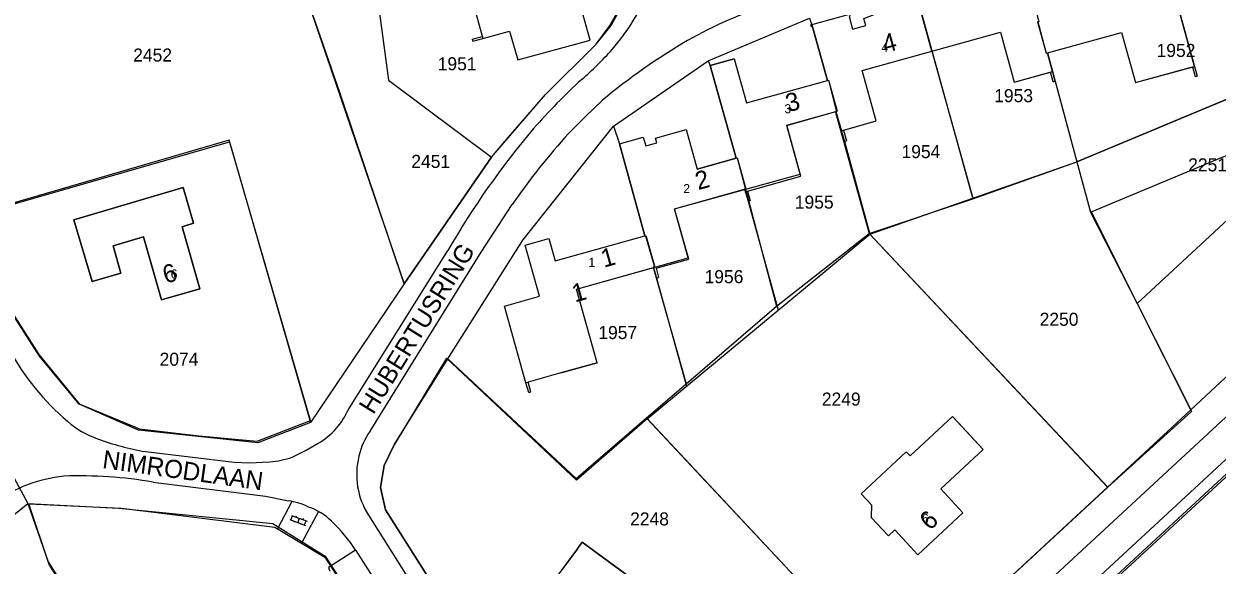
# Model space of a CAD drawing. Extents: x 148816 to 151297, y 399515 to 402500.
# Drawn here: x 149829.5 to 149994.1, y 401597.5 to 401672.2 of the extents above; entities that cross this region are included whole.
import ezdxf

# ---------------------------------------------------------------- set-up
doc = ezdxf.new("R2010")
doc.units = 0
for name, color, linetype in [('B01 Hoofdgebouw  [D] Norm', 7, 'Continuous'), ('B01 Hoofdgebouw  [T] Norm', 7, 'Continuous'), ('B01 hoofgebouw', 7, 'Continuous'), ('G01 perceelsgrens', 7, 'Continuous'), ('S02 Open verharding  Norm', 7, 'Continuous'), ('T03 Hek raster  [D] Norm', 7, 'Continuous'), ('T03 Hek raster  [T] Norm', 7, 'Continuous'), ('T04 Haag heg  [D] Gem', 7, 'Continuous'), ('T04 Haag heg  [D] Norm', 7, 'Continuous'), ('V00 Kant verharding algemeen  [T] Norm', 7, 'Continuous'), ('Z01 perceelnummer', 7, 'Continuous'), ('Z02 huisnummer', 7, 'Continuous'), ('Z02 Huisnummer  [Tekst] Norm', 7, 'Continuous'), ('Z06 straatnaam', 7, 'Continuous')]:
    doc.layers.add(name, color=color, linetype=linetype)

msp = doc.modelspace()

# ---------------------------------------------------------------- linework, layer by layer
at = {"layer": 'B01 Hoofdgebouw  [D] Norm'}
for p, q in [((149987.56, 401678.78), (149991.35, 401664.98)), ((149891.34, 401670.09), (149892.69, 401670.46)), ((149891.42, 401669.8), (149891.34, 401670.09)), ((149891.42, 401669.8), (149892.77, 401670.17)), ((149945.11, 401665.77), (149964.2, 401671.03)), ((149964.2, 401671.03), (149966.1, 401664.15)), ((149970.68, 401668.18), (149980.91, 401671)), ((149980.91, 401671), (149982.82, 401664.08)), ((149971.76, 401664.26), (149970.68, 401668.18)), ((149982.82, 401664.08), (149990.68, 401666.25)), ((149990.68, 401666.25), (149991.05, 401664.9)), ((149947.06, 401658.8), (149945.11, 401665.77)), ((149966.1, 401664.15), (149971.1, 401665.53)), ((149971.47, 401664.18), (149971.1, 401665.53)), ((149991.05, 401664.9), (149991.35, 401664.98)), ((149971.47, 401664.18), (149971.76, 401664.26)), ((149934.71, 401658.2), (149941.51, 401660.09)), ((149941.51, 401660.09), (149942.67, 401655.96)), ((149936.68, 401651.15), (149934.71, 401658.2)), ((149942.54, 401657.53), (149947.06, 401658.8)), ((149942.54, 401657.53), (149942.95, 401656.04)), ((149942.67, 401655.96), (149942.95, 401656.04)), ((149929.3, 401649.09), (149936.68, 401651.15)), ((149919.25, 401646.68), (149928.91, 401649.38)), ((149928.91, 401649.38), (149929.38, 401647.71)), ((149929.3, 401649.09), (149929.66, 401647.79)), ((149921.2, 401639.72), (149919.25, 401646.68)), ((149929.66, 401647.79), (149929.38, 401647.71)), ((149905.7, 401635.6), (149916.35, 401638.56)), ((149916.35, 401638.56), (149916.75, 401637.12)), ((149916.68, 401638.46), (149921.2, 401639.72)), ((149916.68, 401638.46), (149917.04, 401637.2)), ((149916.75, 401637.12), (149917.04, 401637.2)), ((149908.54, 401625.41), (149905.7, 401635.6)), ((149908.54, 401625.41), (149903.56, 401624.03)), ((149899.12, 401621.33), (149898.74, 401622.68)), ((149899.41, 401621.41), (149899.03, 401622.76)), ((149899.12, 401621.33), (149899.41, 401621.41))]:
    msp.add_line(p, q, dxfattribs=at)
for points in [[(149954.75, 401668.43), (149952.69, 401675.8)], [(149969.49, 401672.49), (149969.33, 401672.45), (149970.52, 401668.14), (149970.68, 401668.18)], [(149940.32, 401664.36), (149940.47, 401664.4), (149941.67, 401660.14), (149941.51, 401660.09)], [(149927.72, 401653.64), (149927.87, 401653.68), (149929.06, 401649.42), (149928.91, 401649.38)], [(149915.12, 401642.96), (149915.27, 401643), (149916.5, 401638.61), (149916.35, 401638.56)]]:
    msp.add_lwpolyline(points, dxfattribs=at)
at = {"layer": 'B01 Hoofdgebouw  [T] Norm'}
for p, q in [((149891.46, 401674.99), (149892.77, 401670.17)), ((149907.58, 401669.95), (149906.51, 401673.91)), ((149892.77, 401670.17), (149896.48, 401671.18)), ((149896.48, 401671.18), (149897.6, 401667.23)), ((149897.6, 401667.23), (149907.58, 401669.95)), ((149911.63, 401655.63), (149914.91, 401656.55)), ((149914.91, 401656.55), (149915.26, 401655.34)), ((149915.12, 401642.96), (149911.63, 401655.63)), ((149922.35, 401652.13), (149927.72, 401653.64)), ((149836.36, 401645.16), (149851.42, 401649.61)), ((149851.42, 401649.61), (149852.88, 401644.67)), ((149838.87, 401636.65), (149836.36, 401645.16)), ((149852.88, 401644.67), (149851.29, 401644.2)), ((149851.29, 401644.2), (149853.76, 401635.61)), ((149845.97, 401642.78), (149841.77, 401641.57)), ((149841.77, 401641.57), (149842.86, 401637.8)), ((149848.46, 401634.09), (149845.97, 401642.78)), ((149898.64, 401641.65), (149901.91, 401642.59)), ((149900.6, 401634.6), (149898.64, 401641.65)), ((149901.91, 401642.59), (149902.76, 401639.51)), ((149902.76, 401639.51), (149915.12, 401642.96)), ((149842.86, 401637.8), (149838.87, 401636.65)), ((149853.76, 401635.61), (149848.46, 401634.09)), ((149895.79, 401633.26), (149900.6, 401634.6)), ((149898.74, 401622.68), (149895.79, 401633.26)), ((149903.56, 401624.03), (149898.74, 401622.68))]:
    msp.add_line(p, q, dxfattribs=at)
for points in [[(149927.44, 401667.37), (149929.18, 401661.28), (149940.32, 401664.36), (149938.25, 401671.79), (149938.13, 401671.76), (149938.05, 401672.07), (149943.36, 401673.54), (149943.44, 401673.24), (149943.33, 401673.2), (149943.81, 401671.44), (149945.63, 401671.94), (149945.36, 401672.93), (149952.69, 401675.8), (149952.3, 401677.32)], [(149927.72, 401653.64), (149924.17, 401666.43), (149927.44, 401667.37)], [(149915.26, 401655.34), (149916.77, 401655.76), (149916.59, 401656.41), (149920.84, 401657.59), (149922.35, 401652.13)], [(149961.83, 401613.47), (149957.59, 401618.02), (149951.73, 401612.57), (149951.19, 401613.15), (149944.98, 401607.36), (149946.39, 401605.85), (149946.38, 401604.1), (149948.75, 401601.56), (149949.63, 401602.37), (149952.81, 401598.95), (149959.03, 401604.74), (149955.97, 401608.04), (149961.83, 401613.47)], [(149921.8, 401576.76), (149929.71, 401584.31), (149921.41, 401593.03), (149921.4, 401593.02), (149918.75, 401595.8), (149915.18, 401592.41), (149913.06, 401593.98), (149913.95, 401595.19), (149906.51, 401600.7), (149902.85, 401595.76), (149910.3, 401590.25), (149911.91, 401592.43), (149913.77, 401591.07), (149913.42, 401590.74), (149916.07, 401587.95), (149911.69, 401583.78), (149914.77, 401580.53), (149916.55, 401582.24), (149921.8, 401576.76)]]:
    msp.add_lwpolyline(points, dxfattribs=at)
at = {"layer": 'B01 hoofgebouw'}
for points in [[(149891.46, 401674.99), (149892.77, 401670.17), (149896.48, 401671.18), (149897.6, 401667.23), (149907.58, 401669.95), (149906.51, 401673.91), (149911.96, 401675.36), (149911.08, 401678.68), (149903.1, 401676.57), (149900.11, 401687.7), (149911.63, 401690.83), (149910.74, 401694.1), (149905.95, 401692.8), (149904.03, 401699.9), (149909.04, 401701.26), (149907.91, 401705.45), (149902.87, 401704.14), (149899.59, 401716.69), (149905.49, 401718.34), (149903.81, 401724.63), (149898.98, 401723.34)], [(149903.56, 401624.03), (149908.54, 401625.41), (149905.7, 401635.6), (149921.13, 401639.9), (149919.25, 401646.68), (149936.59, 401651.47), (149934.72, 401658.18), (149941.51, 401660.09), (149942.26, 401657.44), (149947.06, 401658.8), (149945.11, 401665.77), (149964.2, 401671.03), (149966.1, 401664.15), (149971.39, 401665.61), (149970.68, 401668.18), (149980.91, 401671), (149982.82, 401664.08), (149990.96, 401666.32), (149987.56, 401678.78)], [(149927.44, 401667.37), (149929.18, 401661.28), (149940.32, 401664.36), (149938.25, 401671.79), (149938.13, 401671.76), (149938.05, 401672.07), (149943.36, 401673.54), (149943.44, 401673.24), (149943.33, 401673.2), (149943.81, 401671.44), (149945.63, 401671.94), (149945.36, 401672.93), (149952.69, 401675.8), (149952.3, 401677.32)], [(149927.44, 401667.37), (149924.17, 401666.43), (149927.72, 401653.64), (149922.35, 401652.13)], [(149903.56, 401624.03), (149898.74, 401622.68), (149895.79, 401633.26), (149900.6, 401634.6), (149898.64, 401641.65), (149901.91, 401642.59), (149902.76, 401639.51), (149915.12, 401642.96), (149911.63, 401655.63), (149914.91, 401656.55), (149915.26, 401655.34)], [(149915.26, 401655.34), (149916.77, 401655.76), (149916.59, 401656.41), (149920.84, 401657.59), (149922.35, 401652.13)], [(149836.36, 401645.16), (149838.87, 401636.65), (149842.86, 401637.8), (149841.77, 401641.57), (149845.97, 401642.78), (149848.46, 401634.09), (149853.76, 401635.61), (149851.29, 401644.2), (149852.88, 401644.67), (149851.42, 401649.61), (149836.36, 401645.16)], [(149958.42, 401617.13), (149957.59, 401618.02), (149951.73, 401612.57), (149951.19, 401613.15), (149944.98, 401607.36), (149946.39, 401605.85), (149946.38, 401604.1)], [(149958.42, 401617.13), (149961.83, 401613.47), (149955.97, 401608.04), (149959.03, 401604.74), (149952.81, 401598.95), (149949.63, 401602.37), (149948.75, 401601.56), (149946.38, 401604.1)], [(149905.83, 401599.78), (149906.51, 401600.7), (149913.95, 401595.19), (149913.06, 401593.98), (149915.18, 401592.41), (149918.75, 401595.8), (149921.4, 401593.02), (149921.41, 401593.03), (149926.26, 401587.93)], [(149905.83, 401599.78), (149902.85, 401595.76), (149910.3, 401590.25), (149911.91, 401592.43), (149913.77, 401591.07), (149913.42, 401590.74), (149916.07, 401587.95), (149911.69, 401583.78), (149914.77, 401580.53), (149916.55, 401582.24), (149921.8, 401576.76), (149929.71, 401584.31), (149926.26, 401587.93)]]:
    msp.add_lwpolyline(points, dxfattribs=at)
at = {"layer": 'G01 perceelsgrens'}
for points in [[(149893.96, 401653.81), (149901.42, 401662.46), (149908.43, 401669.38), (149910.48, 401671.97), (149912.04, 401674.8), (149913.17, 401680.17), (149911.63, 401690.83)], [(149966.38, 401683.67), (149967.16, 401681.12), (149969.49, 401672.49), (149969.35, 401672.45), (149970.53, 401668.13), (149970.67, 401668.17), (149974.72, 401653.16)], [(149877.49, 401681.55), (149879.75, 401664.4), (149893.96, 401653.81)], [(149893.96, 401653.81), (149881.95, 401636.31), (149873.09, 401662.57), (149867.01, 401680.09)], [(149952.17, 401678.1), (149952.3, 401677.32), (149960.41, 401648.03)], [(149923.87, 401667.06), (149937.85, 401672.95)], [(149937.85, 401672.95), (149938.25, 401671.79), (149940.32, 401664.36), (149940.46, 401664.4), (149941.6, 401660.03), (149941.45, 401659.99), (149946.11, 401643.25)], [(149910.82, 401658.07), (149923.87, 401667.06)], [(149923.87, 401667.06), (149924.17, 401666.43), (149927.72, 401653.64), (149927.86, 401653.68), (149933.3, 401633.23)], [(149974.72, 401653.16), (150000, 401663.66)], [(149887.94, 401625.95), (149898.3, 401642.36), (149910.82, 401658.07)], [(149910.82, 401658.07), (149911.63, 401655.63), (149915.12, 401642.96), (149915.24, 401642.92), (149916.45, 401638.65), (149916.3, 401638.6), (149920.84, 401622.52)], [(149868.99, 401617.48), (149857.81, 401656.12), (149819.72, 401645.04), (149831.52, 401626.56), (149837.11, 401619.76), (149845.42, 401616.3), (149853.61, 401615.34), (149861.65, 401614.61), (149868.99, 401617.48)], [(149960.41, 401648.03), (149974.72, 401653.16)], [(149974.72, 401653.16), (149976.61, 401646.2), (149976.73, 401646.26), (149983.06, 401633.62)], [(149983.06, 401633.62), (150000, 401649.3)], [(149946.11, 401643.25), (149960.41, 401648.03)], [(149933.3, 401633.23), (149946.11, 401643.25)], [(149946.11, 401643.25), (149978.97, 401608.29)], [(149983.06, 401633.62), (149990.46, 401618.94)], [(149920.84, 401622.52), (149933.3, 401633.23)], [(149990.46, 401618.94), (150000, 401627.79)], [(149949.69, 401581.13), (149916.53, 401551.91), (149914.47, 401551.23), (149912.69, 401552.54), (149879.36, 401605.12), (149878.68, 401608.2), (149879.18, 401611.24), (149880.56, 401614.12), (149887.94, 401625.95)], [(149887.94, 401625.95), (149905.66, 401609.45), (149915.37, 401617.82)], [(149915.37, 401617.82), (149920.84, 401622.52)], [(149978.97, 401608.29), (149990.46, 401618.94)], [(149915.37, 401617.82), (149949.69, 401581.13)], [(149824.16, 401616.76), (149830.02, 401606.02)], [(149956.73, 401574.05), (150000, 401613.98)], [(149949.69, 401581.13), (149978.97, 401608.29)], [(149815.46, 401594.28), (149830.02, 401606.02)], [(149830.02, 401606.02), (149842.56, 401605.39), (149863.79, 401603.27), (149871.04, 401598.77), (149883.5, 401579.39)], [(149830.02, 401606.02), (149832.8, 401597.96), (149844.79, 401579.09), (149844.71, 401579.03)]]:
    msp.add_lwpolyline(points, dxfattribs=at)
at = {"layer": 'S02 Open verharding  Norm'}
for p, q in [((149866.17, 401603.82), (149868.32, 401603)), ((149866.31, 401603.77), (149866.53, 401604.33)), ((149866.39, 401604.38), (149868.54, 401603.56)), ((149867.05, 401604.29), (149866.99, 401604.15)), ((149867.46, 401603.97), (149867.25, 401603.41)), ((149867.98, 401603.93), (149867.93, 401603.79)), ((149868.18, 401603.05), (149868.4, 401603.61)), ((149866.78, 401603.59), (149866.73, 401603.45)), ((149867.71, 401603.23), (149867.66, 401603.09))]:
    msp.add_line(p, q, dxfattribs=at)
at = {"layer": 'T03 Hek raster  [D] Norm'}
msp.add_line((149956.12, 401573.84), (150000, 401614.4), dxfattribs=at)
for points in [[(150000, 401649.3), (149983.06, 401633.62)], [(149983.06, 401633.62), (149990.58, 401618.71), (149979, 401608.26)], [(149887.77, 401626.05), (149880.56, 401614.12), (149879.18, 401611.24), (149878.68, 401608.2), (149879.36, 401605.12), (149886.99, 401593.09), (149912.69, 401552.54), (149914.47, 401551.23), (149916.53, 401551.91), (149949.69, 401581.13)]]:
    msp.add_lwpolyline(points, dxfattribs=at)
at = {"layer": 'T03 Hek raster  [T] Norm'}
msp.add_line((149881.95, 401636.31), (149893.96, 401653.81), dxfattribs=at)
at = {"layer": 'T04 Haag heg  [D] Gem'}
for p, q in [((149867.01, 401680.09), (149881.95, 401636.31)), ((149954.75, 401668.43), (149960.37, 401648.14)), ((149971.76, 401664.26), (149974.73, 401653.14)), ((150000.04, 401663.72), (149974.73, 401653.14)), ((149942.67, 401655.96), (149946.16, 401643.19)), ((149929.38, 401647.71), (149933.53, 401632.7)), ((149976.61, 401646.2), (149983.06, 401633.62)), ((149946.16, 401643.19), (149979, 401608.26)), ((149916.75, 401637.12), (149920.88, 401622.19)), ((149915.48, 401617.7), (149949.69, 401581.13))]:
    msp.add_line(p, q, dxfattribs=at)
for points in [[(149915.48, 401617.7), (149946.16, 401643.19), (149974.73, 401653.14), (149976.61, 401646.2), (150000, 401655.96)], [(149915.48, 401617.7), (149905.71, 401609.22), (149887.77, 401626.05)], [(149746.95, 401499.95), (149844.81, 401579.13), (149832.94, 401597.58), (149830.15, 401605.99)]]:
    msp.add_lwpolyline(points, dxfattribs=at)
at = {"layer": 'T04 Haag heg  [D] Norm'}
for p, q in [((149910.28, 401671.87), (149911.89, 401674.72)), ((149908.43, 401669.38), (149910.28, 401671.87)), ((149901.42, 401662.46), (149908.43, 401669.38)), ((149896.32, 401656.55), (149901.42, 401662.46)), ((149893.96, 401653.81), (149896.32, 401656.55)), ((149881.95, 401636.31), (149869.03, 401617.18))]:
    msp.add_line(p, q, dxfattribs=at)
for points in [[(149819.6, 401644.9), (149857.85, 401655.91), (149869.03, 401617.18)], [(149869.03, 401617.18), (149861.74, 401614.4), (149845.28, 401616.14), (149837.09, 401619.7), (149831.62, 401626.32), (149819.73, 401644.92)], [(149949.69, 401581.13), (149979, 401608.26)], [(149830.15, 401605.99), (149842.93, 401605.37), (149864.08, 401602.75), (149871.01, 401598.62), (149892.09, 401565.97), (149902.29, 401549.99)]]:
    msp.add_lwpolyline(points, dxfattribs=at)
at = {"layer": 'V00 Kant verharding algemeen  [T] Norm'}
for p, q in [((149906.89, 401659.38), (149909.31, 401661.66)), ((149904.65, 401657.09), (149906.89, 401659.38)), ((149892.54, 401640.67), (149896.85, 401647.25)), ((149874.24, 401619), (149887.96, 401640.9)), ((149877.23, 401616), (149892.54, 401640.67)), ((149921.88, 401549.99), (150000, 401622.31)), ((149874.01, 401500), (150000, 401616.44)), ((149868.41, 401613.36), (149870.09, 401614.32)), ((149846.23, 401613.18), (149858.49, 401611.72)), ((149866.47, 401612.4), (149868.41, 401613.36)), ((149858.49, 401611.72), (149860.57, 401611.64)), ((149860.57, 401611.64), (149863.42, 401611.77)), ((149847.31, 401608.96), (149862.8, 401607.02)), ((149862.8, 401607.02), (149865.96, 401606.39)), ((149866.45, 401606.31), (149864.44, 401602.54)), ((149870.12, 401604.9), (149867.79, 401600.54)), ((149877, 401604.4), (149910.63, 401551.46)), ((149875.27, 401599.52), (149909.31, 401546.05))]:
    msp.add_line(p, q, dxfattribs=at)
msp.add_lwpolyline([(149875.23, 401599.58), (149871.48, 401597.2), (149871.68, 401596.68)], dxfattribs=at)
for centre, radius, start, end in [((149889.81, 401687.12), 27.82, 318.4319, 339.0414), ((149951.64, 401615.57), 62.35, 107.9085, 119.4089), ((149965.8, 401593.6), 88.45, 120.4166, 129.6942), ((149879.61, 401695.92), 41.29, 310.492, 318.6836), ((149963.98, 401601.63), 85.25, 132.464, 138.8388), ((149984.63, 401585.55), 111.39, 139.6047, 150.2062), ((149967.23, 401599.48), 85.06, 137.3707, 145.8351), ((149858.06, 401643.94), 34.87, 208.6143, 229.6607), ((149864.84, 401623.17), 10.29, 300.6973, 336.1189), ((149843.78, 401626.78), 12.55, 228.6339, 250.6292), ((149885.08, 401610.41), 9.63, 144.5216, 167.2158), ((149852.34, 401649.43), 36.76, 249.7516, 260.4287), ((149862.48, 401623.96), 12.23, 274.408, 289.0828), ((149885.97, 401610.03), 10.59, 166.3, 212.122), ((149837.22, 401589.1), 20.8, 96.1576, 124.784), ((149837.28, 401551.28), 58.55, 80.1395, 92.2462), ((149864.75, 401597.65), 8.82, 63.0946, 82.1234), ((149865.84, 401597.17), 8.84, 46.6613, 70.8264), ((149857.55, 401588.33), 20.96, 32.2732, 46.7679)]:
    msp.add_arc(centre, radius, start, end, dxfattribs=at)

# ---------------------------------------------------------------- texts
at = {"layer": 'Z01 perceelnummer'}
for s, p in [('2452', (149844.55, 401666.98)), ('1952', (149985.74, 401667.62)), ('1951', (149886.56, 401665.78)), ('1953', (149963.34, 401661.38)), ('1954', (149950.55, 401653.66)), ('2451', (149882.92, 401652.31)), ('2251', (149990.1, 401651.83)), ('1955', (149935.83, 401646.69)), ('1956', (149923.38, 401636.41)), ('2250', (149969.61, 401630.53)), ('1957', (149908.72, 401628.7)), ('2074', (149848.19, 401625.02)), ('2249', (149939.56, 401619.52)), ('2248', (149913.11, 401602.99))]:
    msp.add_text(s, height=1.8, dxfattribs=at).set_placement(p)
at = {"layer": 'Z02 huisnummer'}
for s, rotation, p in [('4', 15.6069, (149948.3, 401668.13)), ('3', 15.6069, (149934.96, 401659.98)), ('2', 15.6069, (149922.49, 401649.23)), ('1', 15.6069, (149909.49, 401638.54)), ('6', 15.969, (149849.03, 401636.32)), ('1', 15.6069, (149905.49, 401633.74)), ('6', 43.0139, (149954.46, 401602.2))]:
    msp.add_text(s, height=2.5, rotation=rotation, dxfattribs=at).set_placement(p)
at = {"layer": 'Z02 Huisnummer  [Tekst] Norm'}
for s, p in [('4', (149947.77, 401668.3)), ('3', (149934.39, 401659.85)), ('2', (149920.44, 401648.83)), ('1', (149907.35, 401638.66)), ('6', (149849.73, 401637.06)), ('6', (149953.38, 401603.33))]:
    msp.add_text(s, height=1.25, dxfattribs=at).set_placement(p)
at = {"layer": 'Z06 straatnaam'}
for s, rotation, p in [('HUBERTUSRING', 58.1222, (149877.67, 401618.18)), ('NIMRODLAAN', 352.0644, (149840.2, 401610.91))]:
    msp.add_text(s, height=2.5, rotation=rotation, dxfattribs=at).set_placement(p)

doc.saveas('drawing.dxf')
